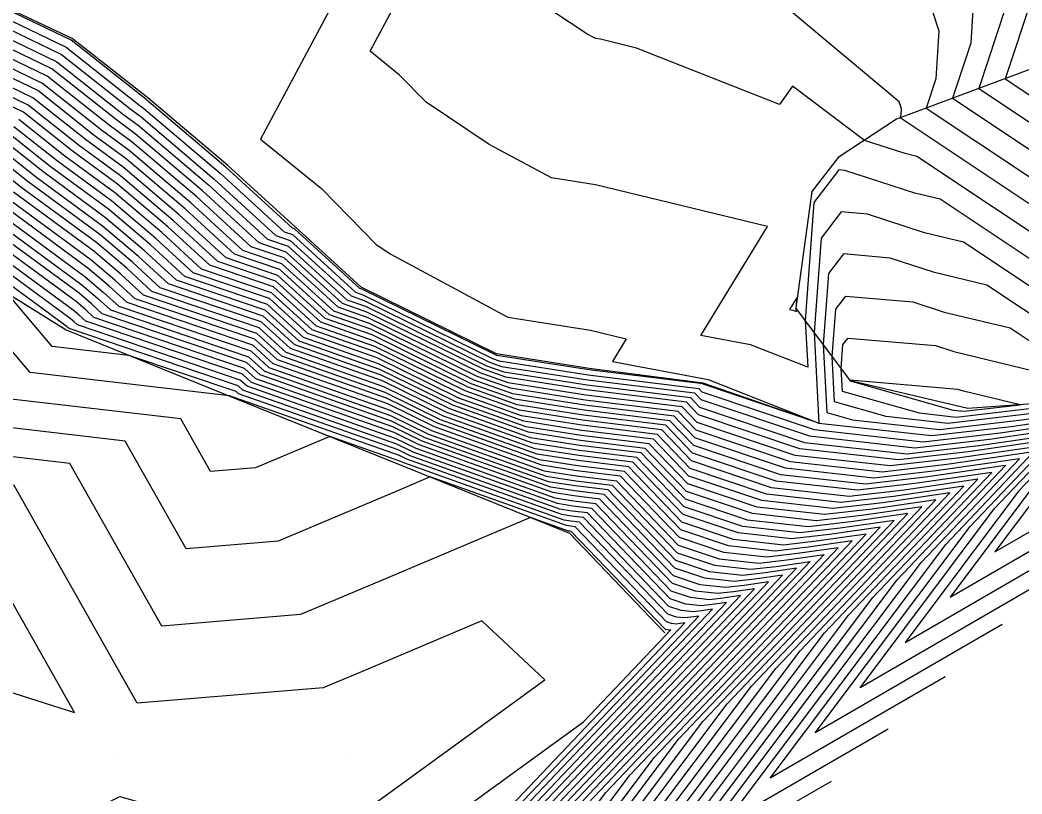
# Model space of a CAD drawing. Extents: x 2188792 to 2191981, y 386090 to 389710.
# Drawn here: x 2190835.74 to 2190880.32, y 388158.62 to 388193.04 of the extents above; entities that cross this region are included whole.
import ezdxf

# ---------------------------------------------------------------- set-up
doc = ezdxf.new("R2010")
doc.units = 0
for name, color, linetype in [('DTM Contours Major', 7, 'Continuous'), ('DTM Contours Minor', 7, 'Continuous'), ('Exist DTM QL2 LIDAR Elevation Point', 7, 'Continuous'), ('PH Exist DTM Breakline', 7, 'Continuous')]:
    doc.layers.add(name, color=color, linetype=linetype)

msp = doc.modelspace()

# ---------------------------------------------------------------- linework, layer by layer
at = {"layer": 'DTM Contours Major'}
for points in [[(2190882.996, 388197.537), (2190879.663, 388194.801), (2190879.592, 388193.603), (2190878.404, 388189.997), (2190882.907, 388187)], [(2190882.24, 388181.369), (2190876.68, 388185.069), (2190875.55, 388185.34), (2190872.439, 388186.355), (2190872.172, 388186.377), (2190871.065, 388184.928), (2190870.678, 388179.676), (2190870.784, 388177.597), (2190868.237, 388178.601), (2190866.037, 388179.008), (2190868.995, 388183.858), (2190861.345, 388185.715), (2190859.391, 388186.022), (2190856.62, 388187.513), (2190853.804, 388189.389), (2190852.63, 388190.59), (2190851.324, 388191.653), (2190854.121, 388196.901)], [(2190833.721, 388193.795), (2190837.798, 388191.831), (2190841.008, 388189.289), (2190841.255, 388189.107), (2190844.644, 388186.236), (2190847.49, 388183.622), (2190847.858, 388183.498), (2190850.673, 388180.937), (2190850.999, 388180.823), (2190856.763, 388177.99), (2190857.061, 388177.883), (2190861.023, 388177.261), (2190865.936, 388176.66), (2190866.081, 388176.509), (2190871.071, 388174.83), (2190875.923, 388174.288), (2190879.355, 388174.687), (2190883.935, 388175.353)], [(2190876.901, 388163.826), (2190869.116, 388159.322), (2190876.927, 388169.721), (2190880.832, 388173.831), (2190876.98, 388173.271), (2190874.095, 388172.936), (2190870.014, 388173.392), (2190865.818, 388174.804), (2190865.02, 388175.633), (2190860.89, 388176.139), (2190857.559, 388176.662), (2190856.084, 388177.189), (2190851.289, 388179.545), (2190849.707, 388180.1), (2190847.394, 388182.204), (2190845.651, 388182.795), (2190843.345, 388184.913), (2190840.598, 388187.24), (2190839.372, 388188.141), (2190836.74, 388190.225), (2190833.397, 388191.835)], [(2190859.117, 388149.26), (2190871.525, 388165.78), (2190877.728, 388172.31), (2190874.606, 388171.856), (2190872.266, 388171.585), (2190868.957, 388171.954), (2190865.555, 388173.099), (2190864.105, 388174.607), (2190860.757, 388175.017), (2190858.058, 388175.441), (2190855.404, 388176.388), (2190851.579, 388178.268), (2190848.741, 388179.264), (2190846.93, 388180.911), (2190843.812, 388181.967), (2190842.045, 388183.59), (2190839.942, 388185.372), (2190837.737, 388186.992), (2190835.682, 388188.619)], [(2190849.117, 388139.197), (2190866.123, 388161.839), (2190874.625, 388170.789), (2190872.231, 388170.441), (2190870.437, 388170.233), (2190867.901, 388170.516), (2190865.292, 388171.393), (2190863.19, 388173.58), (2190860.625, 388173.894), (2190858.556, 388174.219), (2190854.724, 388175.587), (2190851.869, 388176.99), (2190847.776, 388178.427), (2190846.467, 388179.618), (2190841.973, 388181.139), (2190840.746, 388182.267), (2190839.285, 388183.505), (2190836.101, 388185.844), (2190834.624, 388187.013)], [(2190834.465, 388184.696), (2190838.628, 388181.637), (2190839.447, 388180.943), (2190840.134, 388180.312), (2190846.003, 388178.324), (2190846.81, 388177.59), (2190852.159, 388175.712), (2190854.044, 388174.786), (2190859.054, 388172.998), (2190860.492, 388172.772), (2190862.274, 388172.554), (2190865.029, 388169.688), (2190866.844, 388169.078), (2190868.608, 388168.881), (2190869.856, 388169.026), (2190871.521, 388169.268), (2190860.721, 388157.898)], [(2190866.779, 388167.529), (2190865.787, 388167.64), (2190864.766, 388167.983), (2190861.359, 388171.527), (2190860.359, 388171.65), (2190859.552, 388171.777), (2190853.364, 388173.985), (2190852.449, 388174.435), (2190845.845, 388176.753), (2190845.539, 388177.031), (2190838.295, 388179.484), (2190838.147, 388179.62), (2190837.971, 388179.77), (2190832.83, 388183.548)], [(2190880.236, 388175.928), (2190877.722, 388176.532), (2190877.471, 388176.614), (2190872.681, 388177.027), (2190872.678, 388177.022), (2190872.677, 388177.006), (2190872.677, 388176.991), (2190877.257, 388175.695), (2190877.752, 388175.64), (2190880.236, 388175.928)], [(2190882.329, 388173.661), (2190879.116, 388169.384), (2190889.592, 388175.445)], [(2190864.95, 388166.177), (2190864.73, 388166.202), (2190864.503, 388166.278), (2190860.444, 388170.501), (2190860.226, 388170.528), (2190860.051, 388170.555), (2190853.985, 388172.72), (2190852.502, 388172.094), (2190847.219, 388169.864), (2190843.132, 388169.526), (2190840.425, 388174.311), (2190834.241, 388175.037)], [(2190855.319, 388153.957), (2190868.418, 388167.747), (2190867.481, 388167.611), (2190866.779, 388167.529)], [(2190852.322, 388152.548), (2190865.314, 388166.226), (2190865.106, 388166.195), (2190864.95, 388166.177)]]:
    msp.add_lwpolyline(points, dxfattribs=at)
at = {"layer": 'DTM Contours Minor'}
for points in [[(2190836.541, 388211.523), (2190843.249, 388207.967), (2190844.603, 388207.47), (2190850.2, 388204.204), (2190851.396, 388203.859), (2190852.705, 388203.813), (2190856.249, 388198.309), (2190856.828, 388198.362), (2190861.277, 388197.069), (2190864.743, 388195.565), (2190868.731, 388195.451), (2190875.557, 388198.095), (2190876.147, 388198.158), (2190878.224, 388199.193), (2190878.483, 388196.604), (2190881.182, 388198.365), (2190878.626, 388195.823), (2190878.249, 388195.513), (2190878.042, 388192.015), (2190877.234, 388189.561), (2190882.773, 388185.874)], [(2190828.907, 388209.289), (2190836.024, 388210.742), (2190837.778, 388210.328), (2190843.189, 388207.46), (2190844.197, 388207.09), (2190850.22, 388203.575), (2190851.217, 388203.288), (2190852.309, 388203.249), (2190856.125, 388197.324), (2190856.515, 388197.36), (2190859.514, 388196.488), (2190863.646, 388194.696), (2190868.401, 388194.559), (2190874.003, 388196.728), (2190875.722, 388195.285), (2190876.619, 388192.569), (2190876.492, 388190.428), (2190876.063, 388189.124), (2190882.64, 388184.748)], [(2190882.507, 388183.621), (2190874.893, 388188.688), (2190874.943, 388188.84), (2190874.958, 388189.09), (2190874.853, 388189.407), (2190869.238, 388194.119), (2190868.072, 388193.667), (2190862.55, 388193.826), (2190857.751, 388195.908), (2190856.201, 388196.358), (2190856, 388196.339), (2190851.913, 388202.686), (2190851.038, 388202.716), (2190850.239, 388202.947), (2190843.79, 388206.71), (2190843.129, 388206.953), (2190839.577, 388208.836), (2190835.513, 388209.794)], [(2190882.373, 388182.495), (2190875.64, 388186.975), (2190875.115, 388187.101), (2190873.306, 388187.691), (2190870.109, 388190.109), (2190869.527, 388189.287), (2190863.166, 388191.799), (2190861.573, 388192.185), (2190861.337, 388192.222), (2190861.002, 388192.403), (2190857.775, 388194.551), (2190855.988, 388195.327), (2190855.888, 388195.356), (2190855.875, 388195.354), (2190851.517, 388202.123), (2190850.86, 388202.145), (2190850.259, 388202.319), (2190843.384, 388206.33), (2190843.069, 388206.446), (2190841.375, 388207.344), (2190835.002, 388208.847)], [(2190852.246, 388198.634), (2190846.446, 388187.751), (2190849.156, 388185.547), (2190851.589, 388183.057), (2190852.239, 388182.623), (2190857.446, 388179.821), (2190861.117, 388179.245), (2190862.709, 388178.858), (2190862.093, 388177.849), (2190866.352, 388177.061), (2190871.282, 388175.117), (2190866.134, 388176.85), (2190866.119, 388176.865), (2190861.05, 388177.485), (2190856.961, 388178.128), (2190856.899, 388178.15), (2190850.941, 388181.078), (2190850.866, 388181.105), (2190847.95, 388183.756), (2190847.858, 388183.788), (2190844.904, 388186.5), (2190841.387, 388189.481), (2190841.335, 388189.519), (2190838.009, 388192.152), (2190833.786, 388194.186)], [(2190880.786, 388194.112), (2190879.575, 388190.433), (2190883.04, 388188.127)], [(2190833.656, 388193.403), (2190837.586, 388191.51), (2190840.681, 388189.059), (2190841.124, 388188.734), (2190844.384, 388185.971), (2190847.122, 388183.457), (2190847.765, 388183.239), (2190850.48, 388180.77), (2190851.057, 388180.567), (2190856.628, 388177.829), (2190857.161, 388177.639), (2190860.997, 388177.037), (2190865.753, 388176.454), (2190866.028, 388176.168), (2190870.86, 388174.542), (2190875.558, 388174.018), (2190878.88, 388174.404), (2190883.315, 388175.048)], [(2190833.592, 388193.011), (2190837.375, 388191.189), (2190840.354, 388188.83), (2190840.993, 388188.36), (2190844.124, 388185.706), (2190846.754, 388183.291), (2190847.672, 388182.98), (2190850.286, 388180.603), (2190851.115, 388180.312), (2190856.492, 388177.669), (2190857.26, 388177.395), (2190860.97, 388176.812), (2190865.57, 388176.249), (2190865.976, 388175.827), (2190870.648, 388174.254), (2190875.192, 388173.747), (2190878.405, 388174.121), (2190882.694, 388174.744), (2190880.168, 388172.085), (2190875.116, 388165.359), (2190884.516, 388170.797)], [(2190879.44, 388166.15), (2190871.116, 388161.334), (2190878.007, 388170.509), (2190881.453, 388174.136), (2190877.455, 388173.555), (2190874.46, 388173.207), (2190870.226, 388173.679), (2190865.871, 388175.145), (2190865.203, 388175.839), (2190860.917, 388176.363), (2190857.46, 388176.906), (2190856.22, 388177.349), (2190851.231, 388179.801), (2190849.9, 388180.268), (2190847.487, 388182.463), (2190846.019, 388182.96), (2190843.604, 388185.177), (2190840.73, 388187.613), (2190839.7, 388188.37), (2190836.951, 388190.546), (2190833.462, 388192.227)], [(2190881.978, 388168.474), (2190873.116, 388163.346), (2190879.088, 388171.297), (2190882.073, 388174.44), (2190877.93, 388173.838), (2190874.826, 388173.477), (2190870.437, 388173.967), (2190865.923, 388175.486), (2190865.387, 388176.044), (2190860.943, 388176.588), (2190857.36, 388177.151), (2190856.356, 388177.509), (2190851.173, 388180.056), (2190850.093, 388180.435), (2190847.58, 388182.722), (2190846.386, 388183.126), (2190843.864, 388185.442), (2190840.861, 388187.987), (2190840.027, 388188.6), (2190837.163, 388190.868), (2190833.527, 388192.619)], [(2190865.682, 388166.718), (2190865.153, 388166.777), (2190864.609, 388166.96), (2190860.81, 388170.912), (2190860.279, 388170.977), (2190859.851, 388171.044), (2190852.956, 388173.505), (2190852.623, 388173.668), (2190845.265, 388176.251), (2190845.261, 388176.255), (2190845.054, 388176.325), (2190836.198, 388177.364), (2190831.861, 388182.461), (2190831.392, 388182.338), (2190830.978, 388183.498), (2190826.354, 388186.862), (2190826.219, 388186.908), (2190826.033, 388186.961), (2190820.618, 388190.753), (2190820.326, 388190.827), (2190819.715, 388191.05), (2190817.648, 388191.705), (2190810.019, 388183.808), (2190800.262, 388180.354)], [(2190874.363, 388161.502), (2190867.116, 388157.309), (2190875.846, 388168.932), (2190880.211, 388173.527), (2190876.505, 388172.988), (2190873.729, 388172.666), (2190869.803, 388173.104), (2190865.765, 388174.463), (2190864.837, 388175.428), (2190860.864, 388175.914), (2190857.659, 388176.418), (2190855.948, 388177.029), (2190851.347, 388179.29), (2190849.514, 388179.933), (2190847.301, 388181.946), (2190845.283, 388182.629), (2190843.085, 388184.648), (2190840.467, 388186.866), (2190839.045, 388187.911), (2190836.528, 388189.904), (2190833.332, 388191.443)], [(2190871.825, 388159.178), (2190865.116, 388155.297), (2190874.766, 388168.144), (2190879.59, 388173.223), (2190876.03, 388172.705), (2190873.363, 388172.396), (2190869.592, 388172.817), (2190865.713, 388174.122), (2190864.654, 388175.223), (2190860.837, 388175.69), (2190857.759, 388176.174), (2190855.812, 388176.868), (2190851.405, 388179.034), (2190849.321, 388179.766), (2190847.209, 388181.687), (2190844.915, 388182.464), (2190842.825, 388184.383), (2190840.336, 388186.493), (2190838.718, 388187.681), (2190836.317, 388189.583), (2190833.268, 388191.051)], [(2190863.116, 388153.284), (2190873.686, 388167.356), (2190878.97, 388172.919), (2190875.555, 388172.422), (2190872.997, 388172.125), (2190869.38, 388172.529), (2190865.66, 388173.781), (2190864.471, 388175.017), (2190860.811, 388175.465), (2190857.858, 388175.929), (2190855.676, 388176.708), (2190851.463, 388178.779), (2190849.128, 388179.598), (2190847.116, 388181.428), (2190844.548, 388182.298), (2190842.565, 388184.119), (2190840.204, 388186.119), (2190838.391, 388187.452), (2190836.105, 388189.262), (2190833.203, 388190.66)], [(2190906.714, 388190.567), (2190906.677, 388190.538), (2190906.673, 388190.538), (2190906.663, 388190.535), (2190901.191, 388186.411), (2190900.796, 388186.318), (2190895.48, 388182.491), (2190894.421, 388182.733), (2190885.596, 388179.423), (2190882.106, 388180.242), (2190877.719, 388183.162), (2190875.984, 388183.578), (2190873.445, 388184.406), (2190872.274, 388184.507), (2190871.388, 388183.347), (2190871.078, 388179.142), (2190871.282, 388175.117), (2190876.289, 388174.559), (2190879.83, 388174.97), (2190884.556, 388175.657), (2190883.409, 388174.45), (2190881.116, 388171.396), (2190892.13, 388177.769)], [(2190861.117, 388151.272), (2190872.605, 388166.568), (2190878.349, 388172.615), (2190875.08, 388172.139), (2190872.631, 388171.855), (2190869.169, 388172.241), (2190865.608, 388173.44), (2190864.288, 388174.812), (2190860.784, 388175.241), (2190857.958, 388175.685), (2190855.54, 388176.548), (2190851.521, 388178.523), (2190848.935, 388179.431), (2190847.023, 388181.17), (2190844.18, 388182.133), (2190842.305, 388183.854), (2190840.073, 388185.746), (2190838.064, 388187.222), (2190835.894, 388188.941), (2190833.138, 388190.268)], [(2190857.117, 388147.247), (2190870.444, 388164.991), (2190877.108, 388172.006), (2190874.131, 388171.573), (2190871.9, 388171.314), (2190868.746, 388171.666), (2190865.503, 388172.757), (2190863.922, 388174.401), (2190860.731, 388174.792), (2190858.157, 388175.196), (2190855.268, 388176.228), (2190851.637, 388178.012), (2190848.548, 388179.096), (2190846.838, 388180.652), (2190843.444, 388181.802), (2190841.785, 388183.325), (2190839.81, 388184.999), (2190837.41, 388186.763), (2190835.471, 388188.298)], [(2190855.117, 388145.235), (2190869.364, 388164.203), (2190876.487, 388171.702), (2190873.656, 388171.29), (2190871.534, 388171.044), (2190868.535, 388171.379), (2190865.45, 388172.416), (2190863.739, 388174.196), (2190860.704, 388174.568), (2190858.257, 388174.952), (2190855.132, 388176.068), (2190851.695, 388177.757), (2190848.355, 388178.929), (2190846.745, 388180.394), (2190843.077, 388181.636), (2190841.525, 388183.06), (2190839.679, 388184.625), (2190837.083, 388186.533), (2190835.259, 388187.977)], [(2190851.117, 388141.21), (2190867.203, 388162.627), (2190875.245, 388171.093), (2190872.706, 388170.724), (2190870.803, 388170.503), (2190868.112, 388170.803), (2190865.345, 388171.734), (2190863.373, 388173.786), (2190860.651, 388174.119), (2190858.456, 388174.464), (2190854.86, 388175.747), (2190851.811, 388177.246), (2190847.969, 388178.594), (2190846.559, 388179.876), (2190842.341, 388181.305), (2190841.006, 388182.531), (2190839.416, 388183.878), (2190836.428, 388186.074), (2190834.836, 388187.335)], [(2190853.117, 388143.222), (2190868.284, 388163.415), (2190875.866, 388171.398), (2190873.181, 388171.007), (2190871.168, 388170.774), (2190868.323, 388171.091), (2190865.397, 388172.075), (2190863.556, 388173.991), (2190860.678, 388174.343), (2190858.357, 388174.708), (2190854.996, 388175.907), (2190851.753, 388177.501), (2190848.162, 388178.761), (2190846.652, 388180.135), (2190842.709, 388181.471), (2190841.266, 388182.796), (2190839.547, 388184.252), (2190836.755, 388186.304), (2190835.048, 388187.656)], [(2190847.117, 388137.185), (2190865.042, 388161.05), (2190874.004, 388170.485), (2190871.756, 388170.158), (2190870.071, 388169.962), (2190867.689, 388170.228), (2190865.24, 388171.052), (2190863.007, 388173.375), (2190860.598, 388173.67), (2190858.656, 388173.975), (2190854.588, 388175.427), (2190851.927, 388176.735), (2190847.583, 388178.259), (2190846.374, 388179.359), (2190841.605, 388180.974), (2190840.486, 388182.002), (2190839.153, 388183.131), (2190835.774, 388185.615), (2190834.413, 388186.692)], [(2190843.117, 388133.16), (2190862.881, 388159.474), (2190872.763, 388169.876), (2190870.806, 388169.592), (2190869.34, 388169.422), (2190867.266, 388169.653), (2190865.134, 388170.37), (2190862.64, 388172.964), (2190860.545, 388173.221), (2190858.855, 388173.487), (2190854.316, 388175.106), (2190852.043, 388176.223), (2190847.197, 388177.925), (2190846.188, 388178.842), (2190840.87, 388180.643), (2190839.966, 388181.473), (2190838.89, 388182.384), (2190835.12, 388185.155)], [(2190845.117, 388135.173), (2190863.962, 388160.262), (2190873.383, 388170.181), (2190871.281, 388169.875), (2190869.705, 388169.692), (2190867.478, 388169.941), (2190865.187, 388170.711), (2190862.824, 388173.17), (2190860.571, 388173.445), (2190858.755, 388173.731), (2190854.452, 388175.267), (2190851.985, 388176.479), (2190847.39, 388178.092), (2190846.281, 388179.1), (2190841.238, 388180.808), (2190840.226, 388181.737), (2190839.022, 388182.758), (2190835.447, 388185.385)], [(2190841.117, 388131.148), (2190861.801, 388158.686), (2190872.142, 388169.572), (2190870.331, 388169.309), (2190868.974, 388169.151), (2190867.055, 388169.365), (2190865.082, 388170.029), (2190862.457, 388172.759), (2190860.518, 388172.997), (2190858.955, 388173.242), (2190854.18, 388174.946), (2190852.101, 388175.968), (2190847.003, 388177.757), (2190846.096, 388178.583), (2190840.502, 388180.477), (2190839.706, 388181.208), (2190838.759, 388182.011), (2190834.793, 388184.926)], [(2190899.875, 388184.658), (2190895.852, 388181.762), (2190895.478, 388181.848), (2190885.8, 388178.217), (2190881.973, 388179.116), (2190878.758, 388181.255), (2190876.419, 388181.817), (2190874.451, 388182.458), (2190872.376, 388182.637), (2190871.71, 388181.766), (2190871.477, 388178.608), (2190871.631, 388175.586), (2190872.776, 388175.262), (2190876.655, 388174.829), (2190880.305, 388175.253), (2190885.177, 388175.961), (2190884.49, 388175.238), (2190883.116, 388173.409), (2190894.668, 388180.093)], [(2190867.877, 388168.34), (2190866.421, 388168.503), (2190864.924, 388169.006), (2190861.908, 388172.143), (2190860.439, 388172.323), (2190859.253, 388172.509), (2190853.772, 388174.466), (2190852.275, 388175.201), (2190846.424, 388177.255), (2190845.817, 388177.807), (2190839.399, 388179.981), (2190838.927, 388180.414), (2190838.365, 388180.89), (2190833.811, 388184.237)], [(2190834.138, 388184.466), (2190838.496, 388181.264), (2190839.187, 388180.679), (2190839.767, 388180.146), (2190845.91, 388178.066), (2190846.617, 388177.423), (2190852.217, 388175.457), (2190853.908, 388174.626), (2190859.154, 388172.754), (2190860.465, 388172.548), (2190862.091, 388172.349), (2190864.977, 388169.347), (2190866.632, 388168.79), (2190868.242, 388168.611), (2190869.381, 388168.743), (2190870.901, 388168.964), (2190859.64, 388157.109)], [(2190867.145, 388167.8), (2190865.998, 388167.928), (2190864.819, 388168.324), (2190861.542, 388171.733), (2190860.386, 388171.874), (2190859.453, 388172.021), (2190853.5, 388174.145), (2190852.391, 388174.69), (2190846.038, 388176.92), (2190845.632, 388177.29), (2190838.663, 388179.65), (2190838.407, 388179.885), (2190838.102, 388180.143), (2190833.157, 388183.777)], [(2190867.511, 388168.07), (2190866.21, 388168.215), (2190864.872, 388168.665), (2190861.725, 388171.938), (2190860.412, 388172.099), (2190859.353, 388172.265), (2190853.636, 388174.306), (2190852.333, 388174.946), (2190846.231, 388177.088), (2190845.725, 388177.548), (2190839.031, 388179.815), (2190838.667, 388180.15), (2190838.234, 388180.517), (2190833.484, 388184.007)], [(2190866.413, 388167.259), (2190865.576, 388167.352), (2190864.714, 388167.642), (2190861.176, 388171.322), (2190860.332, 388171.425), (2190859.652, 388171.532), (2190853.228, 388173.825), (2190852.507, 388174.179), (2190845.652, 388176.586), (2190845.446, 388176.772), (2190837.928, 388179.319), (2190837.887, 388179.356), (2190837.839, 388179.396), (2190832.503, 388183.318)], [(2190866.048, 388166.988), (2190865.364, 388167.065), (2190864.661, 388167.301), (2190860.993, 388171.117), (2190860.306, 388171.201), (2190859.752, 388171.288), (2190853.092, 388173.665), (2190852.565, 388173.924), (2190845.459, 388176.418), (2190845.354, 388176.514), (2190840.589, 388178.127), (2190837.177, 388178.528), (2190835.166, 388180.891)], [(2190870.278, 388180.21), (2190870.316, 388180.716), (2190869.981, 388180.167), (2190870.122, 388180.141), (2190870.285, 388180.077), (2190870.278, 388180.21)], [(2190874.27, 388175.406), (2190871.98, 388176.054), (2190871.877, 388178.074), (2190872.033, 388180.185), (2190872.478, 388180.767), (2190875.458, 388180.51), (2190876.853, 388180.055), (2190879.797, 388179.348), (2190881.839, 388177.99), (2190886.003, 388177.012), (2190891.296, 388178.997), (2190885.116, 388175.421), (2190885.57, 388176.026), (2190885.797, 388176.265), (2190880.78, 388175.536), (2190877.021, 388175.099), (2190874.27, 388175.406)], [(2190875.763, 388175.551), (2190872.329, 388176.523), (2190872.277, 388177.54), (2190872.355, 388178.604), (2190872.579, 388178.897), (2190876.464, 388178.562), (2190877.288, 388178.294), (2190880.837, 388177.441), (2190881.706, 388176.863), (2190884.28, 388176.259), (2190881.255, 388175.819), (2190877.386, 388175.37), (2190875.763, 388175.551)], [(2190864.585, 388165.907), (2190864.519, 388165.914), (2190864.451, 388165.937), (2190860.261, 388170.296), (2190860.2, 388170.303), (2190860.15, 388170.311), (2190858.45, 388170.918), (2190851.719, 388168.076), (2190848.224, 388166.6), (2190842.045, 388166.089), (2190837.954, 388173.322), (2190833.262, 388173.873), (2190831.043, 388176.481), (2190824.339, 388174.709), (2190823.073, 388178.26), (2190812.853, 388177.548), (2190811.947, 388170.216), (2190816.985, 388167.016), (2190820.185, 388163.068), (2190822.019, 388162.048), (2190824.226, 388160.215), (2190826.763, 388156.792)], [(2190865.316, 388166.448), (2190864.941, 388166.49), (2190864.556, 388166.619), (2190860.627, 388170.706), (2190860.253, 388170.752), (2190859.951, 388170.799), (2190852.82, 388173.344), (2190852.681, 388173.413), (2190849.52, 388174.523), (2190846.215, 388173.128), (2190844.219, 388172.963), (2190842.897, 388175.3), (2190835.219, 388176.2)], [(2190832.283, 388172.709), (2190830.77, 388174.487), (2190821.989, 388172.166), (2190821.439, 388173.708), (2190817.003, 388173.399), (2190816.609, 388170.216), (2190818.796, 388168.827), (2190820.185, 388167.113), (2190824.618, 388164.647), (2190829.954, 388160.215), (2190830.053, 388160.082), (2190830.186, 388159.931), (2190836.8, 388156.827), (2190840.187, 388158.503), (2190842.584, 388157.818), (2190850.188, 388157.233), (2190859.094, 388163.702), (2190856.293, 388166.319), (2190850.937, 388164.058), (2190849.228, 388163.336), (2190840.958, 388162.653), (2190835.482, 388172.334), (2190832.283, 388172.709)], [(2190881.249, 388172.873), (2190877.116, 388167.371), (2190887.054, 388173.121)], [(2190831.305, 388171.545), (2190830.498, 388172.493), (2190821.879, 388170.216), (2190827.217, 388167.246), (2190830.186, 388164.78), (2190838.16, 388162.242), (2190833.01, 388171.345), (2190831.305, 388171.545)], [(2190794.912, 388110.21), (2190796.62, 388113.773), (2190800.184, 388116.209), (2190802.221, 388118.174), (2190810.184, 388113.635), (2190815.371, 388115.024), (2190820.185, 388119.474), (2190821.373, 388120.211), (2190826.862, 388123.536), (2190830.186, 388125.67), (2190834.764, 388130.212), (2190840.187, 388137.63), (2190842.653, 388135.143), (2190858.56, 388156.321), (2190870.28, 388168.66), (2190868.906, 388168.46), (2190867.877, 388168.34)], [(2190790.183, 388112.081), (2190792.818, 388117.576), (2190796.672, 388120.211), (2190799.428, 388120.967), (2190800.184, 388123.943), (2190801.106, 388120.211), (2190810.184, 388115.036), (2190814.266, 388116.129), (2190818.682, 388120.211), (2190818.649, 388121.747), (2190820.185, 388121.568), (2190825.569, 388124.829), (2190830.186, 388127.792), (2190832.625, 388130.212), (2190839.253, 388139.278), (2190839.94, 388140.213), (2190840.035, 388140.365), (2190840.187, 388140.42), (2190840.358, 388140.384), (2190843.625, 388137.088), (2190857.479, 388155.533), (2190869.659, 388168.355), (2190868.431, 388168.177), (2190867.511, 388168.07)], [(2190856.399, 388154.745), (2190869.038, 388168.051), (2190867.956, 388167.894), (2190867.145, 388167.8)], [(2190854.238, 388153.168), (2190867.797, 388167.443), (2190867.006, 388167.328), (2190866.413, 388167.259)], [(2190852.077, 388151.592), (2190866.556, 388166.834), (2190866.056, 388166.762), (2190865.682, 388166.718)], [(2190853.158, 388152.38), (2190867.176, 388167.138), (2190866.531, 388167.045), (2190866.048, 388166.988)], [(2190850.997, 388150.804), (2190865.935, 388166.53), (2190865.581, 388166.479), (2190865.316, 388166.448)], [(2190850.188, 388154.115), (2190860.806, 388161.828), (2190864.694, 388165.922), (2190864.631, 388165.912), (2190864.585, 388165.907)]]:
    msp.add_lwpolyline(points, dxfattribs=at)
at = {"layer": 'Exist DTM QL2 LIDAR Elevation Point'}
for p, q in [((2190840.187, 388160.215), (2190840.187, 388160.215)), ((2190850.188, 388160.215), (2190850.188, 388160.215))]:
    msp.add_line(p, q, dxfattribs=at)
at = {"layer": 'PH Exist DTM Breakline'}
for points in [[(2190920.826, 388222.934), (2190916.325, 388216.405), (2190913.048, 388211.198), (2190909.89, 388205.604), (2190907.049, 388199.51), (2190905.798, 388198.451), (2190903.485, 388197.629), (2190897.727, 388195.605), (2190889.878, 388193.448), (2190883.486, 388191.891), (2190874.738, 388188.63), (2190872.142, 388186.928), (2190870.964, 388185.423), (2190870.251, 388180.246)], [(2190871.282, 388175.117), (2190866.139, 388176.888), (2190861.057, 388177.544), (2190856.935, 388178.192), (2190850.924, 388181.155), (2190847.982, 388183.844), (2190844.982, 388186.58), (2190841.421, 388189.579), (2190838.057, 388192.225), (2190833.796, 388194.245), (2190830.312, 388195.438), (2190825.529, 388196.819), (2190821.914, 388197.731), (2190814.377, 388200.485), (2190812.446, 388202.156), (2190808.755, 388203.808), (2190801.513, 388207), (2190794.271, 388210.191), (2190787.028, 388213.383)], [(2190919.23, 388210.661), (2190915.979, 388203.95), (2190912.729, 388197.239), (2190906.678, 388190.526), (2190901.367, 388185.945), (2190896.056, 388181.363), (2190886.104, 388176.416), (2190881.607, 388176.029), (2190877.913, 388175.759), (2190872.683, 388176.998), (2190870.251, 388180.246)], [(2190720.176, 388160.215), (2190728.321, 388166.167), (2190734.547, 388170.003), (2190741.484, 388175.245), (2190748.421, 388180.487), (2190755.358, 388185.729), (2190762.295, 388190.972), (2190771.759, 388197.592), (2190780.544, 388200.407), (2190792.303, 388200.217), (2190800.869, 388198.368), (2190809.435, 388196.519), (2190820.185, 388190.218), (2190826.054, 388186.564), (2190831.922, 388182.911), (2190837.79, 388179.257), (2190845.257, 388176.243), (2190852.723, 388173.23), (2190860.189, 388170.216), (2190864.428, 388165.792)]]:
    msp.add_lwpolyline(points, dxfattribs=at)

doc.saveas('drawing.dxf')
